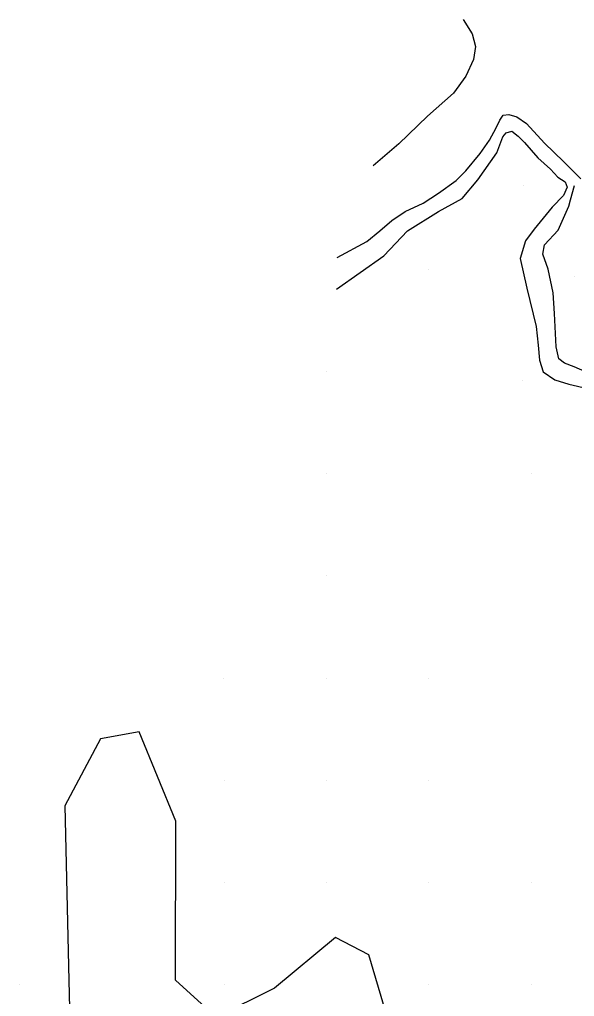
# Model space of a CAD drawing. Extents: x 2062781 to 2066835, y 358981 to 366501.
# Drawn here: x 2064837.1 to 2064945.6, y 363577.2 to 363768.4 of the extents above; entities that cross this region are included whole.
import ezdxf

# ---------------------------------------------------------------- set-up
doc = ezdxf.new("R2010")
doc.units = 0
doc.layers.add('PH Exist DTM Breakline', color=7, linetype='Continuous')
doc.layers.add('PH Exist DTM Point', color=7, linetype='Continuous')

msp = doc.modelspace()

# ---------------------------------------------------------------- linework, layer by layer
at = {"layer": 'PH Exist DTM Breakline'}
for points in [[(2064923.86, 363768.39), (2064925.58, 363765.58), (2064926.27, 363763.1), (2064925.85, 363760.59), (2064924.34, 363757.3), (2064921.98, 363754), (2064916.89, 363749.47), (2064911.29, 363744.06), (2064906.23, 363739.76)], [(2064899.22, 363721.8), (2064905.02, 363724.97), (2064907.56, 363727.05), (2064909.92, 363729.08), (2064912.52, 363730.81), (2064916.01, 363732.45), (2064918.99, 363734.43), (2064922.44, 363736.92), (2064924.38, 363738.77), (2064927.15, 363742.19), (2064928.99, 363744.77), (2064930.29, 363747.18), (2064930.99, 363748.73), (2064931.64, 363749.65), (2064932.75, 363749.8), (2064934.35, 363749.38), (2064936.21, 363748.04), (2064939.77, 363744.21), (2064943.49, 363740.6), (2064946.82, 363737.21)], [(2064899.08, 363715.65), (2064908.35, 363722.15), (2064912.93, 363727.04), (2064919, 363730.8), (2064923.65, 363733.35), (2064926.73, 363737.03), (2064930.41, 363742.29), (2064931.58, 363745.44), (2064932.22, 363746.22), (2064933.34, 363746.56), (2064934.57, 363745.55), (2064935.83, 363744.31), (2064938.44, 363741.31), (2064940.95, 363739.09), (2064942.35, 363737.57), (2064943.76, 363736.63), (2064944.15, 363735.62), (2064943.43, 363733.98), (2064941.23, 363731.67), (2064937.75, 363727.37), (2064936.01, 363725.12), (2064935.02, 363721.64), (2064936.32, 363715.8), (2064938.11, 363708.36), (2064938.51, 363704.71), (2064938.78, 363701.74), (2064939.51, 363699.43), (2064941.78, 363697.87), (2064944.5, 363697.04), (2064948.17, 363696.23)], [(2064951.81, 363687.08), (2064953.84, 363692.86), (2064953.59, 363695.45), (2064952.41, 363697.45), (2064950.45, 363698.62), (2064948.1, 363699.34), (2064945.55, 363700.46), (2064943.63, 363701.18), (2064942.52, 363701.99), (2064942.06, 363704.37), (2064941.72, 363710.85), (2064941.42, 363714.92), (2064940.45, 363719.52), (2064939.41, 363722.5), (2064939.75, 363724.3), (2064942.43, 363727.21), (2064944.49, 363731.85), (2064944.85, 363733.11), (2064945.61, 363735.91)], [(2064908.68, 363574.39), (2064905.41, 363585.41), (2064898.87, 363588.78), (2064886.97, 363578.84), (2064875.56, 363573.21), (2064867.55, 363580.45), (2064867.63, 363611.54), (2064860.47, 363628.99), (2064852.93, 363627.65), (2064845.91, 363614.55), (2064846.72, 363580.36), (2064846.96, 363569.5)]]:
    msp.add_lwpolyline(points, dxfattribs=at)
at = {"layer": 'PH Exist DTM Point'}
for p, q in [((2064935.68, 363735.87), (2064935.68, 363735.87)), ((2064917.13, 363719.51), (2064917.13, 363719.51)), ((2064945.6, 363718.08), (2064945.6, 363718.08)), ((2064897.11, 363699.52), (2064897.11, 363699.52)), ((2064935.42, 363697.7), (2064935.42, 363697.7)), ((2064897.11, 363679.52), (2064897.11, 363679.52)), ((2064937.11, 363679.52), (2064937.11, 363679.52)), ((2064897.11, 363659.52), (2064897.11, 363659.52)), ((2064877.04, 363639.5), (2064877.04, 363639.5)), ((2064897.11, 363639.52), (2064897.11, 363639.52)), ((2064917.11, 363639.52), (2064917.11, 363639.52)), ((2064877.11, 363619.52), (2064877.11, 363619.52)), ((2064897.11, 363619.52), (2064897.11, 363619.52)), ((2064917.11, 363619.52), (2064917.11, 363619.52)), ((2064877.11, 363599.52), (2064877.11, 363599.52)), ((2064897.11, 363599.52), (2064897.11, 363599.52)), ((2064917.11, 363599.52), (2064917.11, 363599.52)), ((2064937.11, 363599.52), (2064937.11, 363599.52)), ((2064837.08, 363579.54), (2064837.08, 363579.54)), ((2064877.11, 363579.52), (2064877.11, 363579.52)), ((2064917.11, 363579.52), (2064917.11, 363579.52)), ((2064937.11, 363579.52), (2064937.11, 363579.52))]:
    msp.add_line(p, q, dxfattribs=at)

doc.saveas('drawing.dxf')
